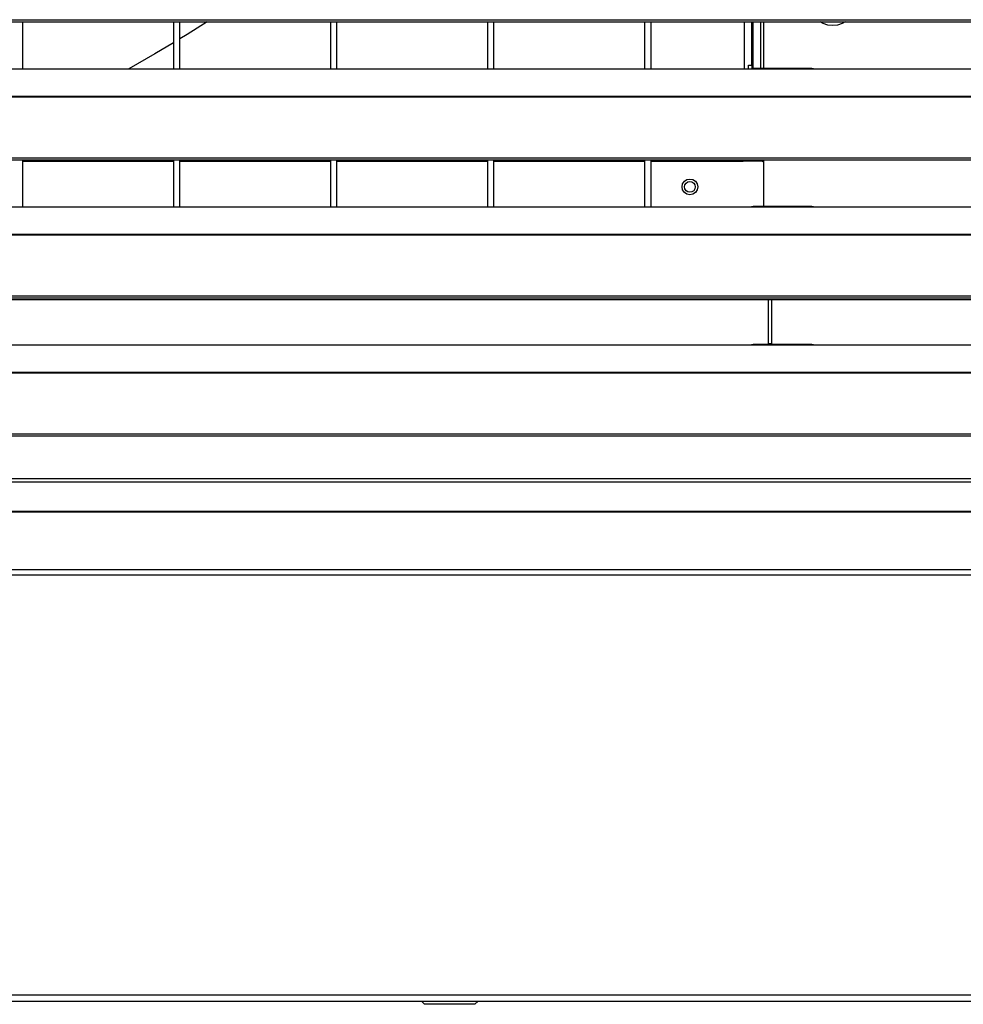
# Model space of a CAD drawing. Header units: millimetres. Extents: x 0 to 39025, y -31299 to 8400.
# Tile 267 of 373: x 7190 to 7490, y 6028 to 6342. Entities that reach past the tile are written whole.
import ezdxf

# ---------------------------------------------------------------- set-up
doc = ezdxf.new("R2010")
doc.units = ezdxf.units.MM

# ---------------------------------------------------------------- blocks, each defined once
blk = doc.blocks.new('*U53')
at = {"lineweight": 25}
for points in [[(7.21, 329.21), (7.21, 329.21), (1142.79, 329.21), (1142.79, 329.21)], [(7.21, 328.56), (7.21, 328.56), (1142.79, 328.56), (1142.79, 328.56)], [(587, 313.6), (587, 313.6), (587, 328.56), (587, 328.56)], [(635, 328.56), (635, 328.56), (635, 313.6), (635, 313.6)], [(637, 313.6), (637, 313.6), (637, 328.56), (637, 328.56)], [(685, 328.56), (685, 328.56), (685, 313.6), (685, 313.6)], [(687, 313.6), (687, 313.6), (687, 328.56), (687, 328.56)], [(735, 328.56), (735, 328.56), (735, 313.6), (735, 313.6)], [(737, 313.6), (737, 313.6), (737, 328.56), (737, 328.56)], [(785, 328.56), (785, 328.56), (785, 313.6), (785, 313.6)], [(787, 328.56), (787, 328.56), (787, 313.6), (787, 313.6)], [(816.9, 313.6), (816.9, 313.6), (816.9, 328.56), (816.9, 328.56)], [(819.2, 314.74), (819.2, 314.74), (819.2, 328.56), (819.2, 328.56)], [(819.5, 328.56), (819.5, 328.56), (819.5, 313.66), (819.5, 313.66)], [(822, 328.56), (822, 328.56), (822, 313.68), (822, 313.68)], [(823, 313.68), (823, 313.68), (823, 328.56), (823, 328.56)], [(818.2, 314.74), (818.2, 314.74), (819.2, 314.74), (819.2, 314.74)], [(818.2, 313.6), (818.2, 313.6), (818.2, 314.74), (818.2, 314.74)], [(819.2, 314.74), (819.2, 314.74), (819.2, 313.65), (819.2, 313.65)], [(247, 313.6), (247, 313.6), (818, 313.6), (818, 313.6)], [(818, 313.6), (818, 313.6), (840, 313.6), (840, 313.6)], [(838.31, 313.68), (838.31, 313.68), (819.65, 313.68), (819.65, 313.68)], [(840, 313.6), (840, 313.6), (1108, 313.6), (1108, 313.6)], [(16.21, 304.89), (16.21, 304.89), (1133.33, 304.89), (1133.33, 304.89)], [(16.21, 304.67), (16.21, 304.67), (1133.33, 304.67), (1133.33, 304.67)], [(7.21, 285.24), (7.21, 285.24), (1142.79, 285.24), (1142.79, 285.24)], [(7.21, 284.59), (7.21, 284.59), (1142.79, 284.59), (1142.79, 284.59)], [(587, 269.62), (587, 269.62), (587, 284.59), (587, 284.59)], [(587, 284.18), (587, 284.18), (635, 284.18), (635, 284.18)], [(635, 284.59), (635, 284.59), (635, 269.62), (635, 269.62)], [(637, 269.62), (637, 269.62), (637, 284.59), (637, 284.59)], [(637, 284.18), (637, 284.18), (685, 284.18), (685, 284.18)], [(685, 284.59), (685, 284.59), (685, 269.62), (685, 269.62)], [(687, 269.62), (687, 269.62), (687, 284.59), (687, 284.59)], [(687, 284.18), (687, 284.18), (735, 284.18), (735, 284.18)], [(735, 284.59), (735, 284.59), (735, 269.62), (735, 269.62)], [(737, 269.62), (737, 269.62), (737, 284.59), (737, 284.59)], [(737, 284.18), (737, 284.18), (785, 284.18), (785, 284.18)], [(785, 284.59), (785, 284.59), (785, 269.62), (785, 269.62)], [(787, 284.59), (787, 284.59), (787, 269.62), (787, 269.62)], [(787, 284.18), (787, 284.18), (816.5, 284.18), (816.5, 284.18)], [(822.49, 284.18), (822.49, 284.18), (816.5, 284.18), (816.5, 284.18)], [(819.2, 284.18), (819.2, 284.18), (819.2, 284.59), (819.2, 284.59)], [(819.5, 284.59), (819.5, 284.59), (819.5, 284.18), (819.5, 284.18)], [(822, 284.59), (822, 284.59), (822, 284.18), (822, 284.18)], [(823, 283.68), (823, 283.68), (822.49, 284.18), (822.49, 284.18)], [(823, 269.7), (823, 269.7), (823, 284.59), (823, 284.59)], [(247, 269.62), (247, 269.62), (818, 269.62), (818, 269.62)], [(818, 269.62), (818, 269.62), (840, 269.62), (840, 269.62)], [(838.31, 269.7), (838.31, 269.7), (819.65, 269.7), (819.65, 269.7)], [(840, 269.62), (840, 269.62), (1108, 269.62), (1108, 269.62)], [(16.21, 260.91), (16.21, 260.91), (1133.33, 260.91), (1133.33, 260.91)], [(16.21, 260.7), (16.21, 260.7), (1133.33, 260.7), (1133.33, 260.7)], [(7.21, 241.26), (7.21, 241.26), (1142.79, 241.26), (1142.79, 241.26)], [(7.21, 240.61), (7.21, 240.61), (1142.79, 240.61), (1142.79, 240.61)], [(1104.04, 239.97), (1104.04, 239.97), (45.96, 239.97), (45.96, 239.97)], [(824.5, 225.73), (824.5, 225.73), (824.5, 239.97), (824.5, 239.97)], [(825.5, 239.97), (825.5, 239.97), (825.5, 225.73), (825.5, 225.73)], [(824.5, 226.1), (824.5, 226.1), (825.5, 226.1), (825.5, 226.1)], [(246.81, 225.66), (246.81, 225.66), (818.19, 225.66), (818.19, 225.66)], [(247, 225.65), (247, 225.65), (818, 225.65), (818, 225.65)], [(818, 225.65), (818, 225.65), (840, 225.65), (840, 225.65)], [(838.31, 225.73), (838.31, 225.73), (819.65, 225.73), (819.65, 225.73)], [(839.81, 225.66), (839.81, 225.66), (1108.19, 225.66), (1108.19, 225.66)], [(840, 225.65), (840, 225.65), (1108, 225.65), (1108, 225.65)], [(16.21, 216.94), (16.21, 216.94), (1133.33, 216.94), (1133.33, 216.94)], [(16.21, 216.72), (16.21, 216.72), (1133.33, 216.72), (1133.33, 216.72)], [(7.21, 197.29), (7.21, 197.29), (1142.79, 197.29), (1142.79, 197.29)], [(7.21, 196.64), (7.21, 196.64), (1142.79, 196.64), (1142.79, 196.64)], [(1125.88, 182.99), (1125.88, 182.99), (24.11, 182.99), (24.11, 182.99)], [(24.11, 182.03), (24.11, 182.03), (1125.88, 182.03), (1125.88, 182.03)], [(1134.39, 172.58), (1134.39, 172.58), (15.61, 172.58), (15.61, 172.58)], [(1134.43, 172.31), (1134.43, 172.31), (15.57, 172.31), (15.57, 172.31)], [(1143.34, 153.92), (1143.34, 153.92), (6.66, 153.92), (6.66, 153.92)], [(1143.47, 152.28), (1143.47, 152.28), (6.52, 152.28), (6.52, 152.28)], [(6.52, 18.55), (6.52, 18.55), (1143.47, 18.55), (1143.47, 18.55)], [(6.52, 16.54), (6.52, 16.54), (1143.47, 16.54), (1143.47, 16.54)], [(714, 16.54), (714, 16.54), (715, 15.53), (715, 15.53)], [(731, 15.53), (731, 15.53), (732, 16.54), (732, 16.54)], [(731, 15.53), (731, 15.53), (715, 15.53), (715, 15.53)]]:
    blk.add_open_spline(points, degree=3, dxfattribs=at)
for points, knots in [([(645.7, 328.56), (645.7, 328.56), (639.35, 324.52), (639.35, 324.52), (639.35, 324.52), (637, 323.07), (637, 323.07)], [0, 0, 0, 0, 1, 1, 1, 2, 2, 2, 2]), ([(848.97, 328.56), (848.97, 328.56), (848.04, 328.02), (848.04, 328.02), (848.04, 328.02), (846.55, 327.5), (846.55, 327.5), (846.55, 327.5), (845, 327.32), (845, 327.32), (845, 327.32), (843.44, 327.5), (843.44, 327.5), (843.44, 327.5), (841.96, 328.02), (841.96, 328.02), (841.96, 328.02), (841.03, 328.56), (841.03, 328.56)], [0, 0, 0, 0, 1, 1, 1, 2, 2, 2, 3, 3, 3, 4, 4, 4, 5, 5, 5, 6, 6, 6, 6]), ([(635, 321.85), (635, 321.85), (629.01, 318.3), (629.01, 318.3), (629.01, 318.3), (620.72, 313.6), (620.72, 313.6)], [0, 0, 0, 0, 1, 1, 1, 2, 2, 2, 2]), ([(818, 313.6), (818, 313.6), (819.12, 313.65), (819.12, 313.65), (819.12, 313.65), (819.65, 313.66), (819.65, 313.66)], [0, 0, 0, 0, 1, 1, 1, 2, 2, 2, 2]), ([(838.31, 313.66), (838.31, 313.66), (838.84, 313.66), (838.84, 313.66), (838.84, 313.66), (840, 313.6), (840, 313.6)], [0, 0, 0, 0, 1, 1, 1, 2, 2, 2, 2]), ([(816.5, 284.18), (816.5, 284.18), (816.5, 284.54), (816.5, 284.54), (816.5, 284.54), (816.5, 284.59), (816.5, 284.59)], [0, 0, 0, 0, 1, 1, 1, 2, 2, 2, 2]), ([(818, 284.59), (818, 284.59), (818, 284.58), (818, 284.58), (818, 284.58), (818, 284.47), (818, 284.47), (818, 284.47), (818, 284.32), (818, 284.32), (818, 284.32), (818, 284.18), (818, 284.18)], [0, 0, 0, 0, 1, 1, 1, 2, 2, 2, 3, 3, 3, 4, 4, 4, 4]), ([(818.96, 284.18), (818.96, 284.18), (819.11, 284.4), (819.11, 284.4), (819.11, 284.4), (819.14, 284.59), (819.14, 284.59)], [0, 0, 0, 0, 1, 1, 1, 2, 2, 2, 2]), ([(802, 275.94), (802, 275.94), (801.81, 276.9), (801.81, 276.9), (801.81, 276.9), (801.26, 277.72), (801.26, 277.72), (801.26, 277.72), (800.45, 278.26), (800.45, 278.26), (800.45, 278.26), (799.5, 278.45), (799.5, 278.45), (799.5, 278.45), (798.54, 278.26), (798.54, 278.26), (798.54, 278.26), (797.73, 277.72), (797.73, 277.72), (797.73, 277.72), (797.19, 276.9), (797.19, 276.9), (797.19, 276.9), (797, 275.94), (797, 275.94), (797, 275.94), (797.19, 274.98), (797.19, 274.98), (797.19, 274.98), (797.73, 274.16), (797.73, 274.16), (797.73, 274.16), (798.54, 273.62), (798.54, 273.62), (798.54, 273.62), (799.5, 273.42), (799.5, 273.42), (799.5, 273.42), (800.45, 273.62), (800.45, 273.62), (800.45, 273.62), (801.26, 274.16), (801.26, 274.16), (801.26, 274.16), (801.81, 274.98), (801.81, 274.98), (801.81, 274.98), (802, 275.94), (802, 275.94)], [0, 0, 0, 0, 1, 1, 1, 2, 2, 2, 3, 3, 3, 4, 4, 4, 5, 5, 5, 6, 6, 6, 7, 7, 7, 8, 8, 8, 9, 9, 9, 10, 10, 10, 11, 11, 11, 12, 12, 12, 13, 13, 13, 14, 14, 14, 15, 15, 15, 16, 16, 16, 16]), ([(801.2, 275.94), (801.2, 275.94), (801.07, 276.59), (801.07, 276.59), (801.07, 276.59), (800.7, 277.15), (800.7, 277.15), (800.7, 277.15), (800.15, 277.52), (800.15, 277.52), (800.15, 277.52), (799.5, 277.64), (799.5, 277.64), (799.5, 277.64), (798.84, 277.52), (798.84, 277.52), (798.84, 277.52), (798.29, 277.15), (798.29, 277.15), (798.29, 277.15), (797.93, 276.59), (797.93, 276.59), (797.93, 276.59), (797.8, 275.94), (797.8, 275.94), (797.8, 275.94), (797.93, 275.28), (797.93, 275.28), (797.93, 275.28), (798.29, 274.73), (798.29, 274.73), (798.29, 274.73), (798.84, 274.36), (798.84, 274.36), (798.84, 274.36), (799.5, 274.23), (799.5, 274.23), (799.5, 274.23), (800.15, 274.36), (800.15, 274.36), (800.15, 274.36), (800.7, 274.73), (800.7, 274.73), (800.7, 274.73), (801.07, 275.28), (801.07, 275.28), (801.07, 275.28), (801.2, 275.94), (801.2, 275.94)], [0, 0, 0, 0, 1, 1, 1, 2, 2, 2, 3, 3, 3, 4, 4, 4, 5, 5, 5, 6, 6, 6, 7, 7, 7, 8, 8, 8, 9, 9, 9, 10, 10, 10, 11, 11, 11, 12, 12, 12, 13, 13, 13, 14, 14, 14, 15, 15, 15, 16, 16, 16, 16]), ([(818, 269.62), (818, 269.62), (819.12, 269.68), (819.12, 269.68), (819.12, 269.68), (819.65, 269.68), (819.65, 269.68)], [0, 0, 0, 0, 1, 1, 1, 2, 2, 2, 2]), ([(838.31, 269.69), (838.31, 269.69), (838.84, 269.68), (838.84, 269.68), (838.84, 269.68), (840, 269.62), (840, 269.62)], [0, 0, 0, 0, 1, 1, 1, 2, 2, 2, 2]), ([(818, 225.65), (818, 225.65), (819.12, 225.7), (819.12, 225.7), (819.12, 225.7), (819.65, 225.71), (819.65, 225.71)], [0, 0, 0, 0, 1, 1, 1, 2, 2, 2, 2]), ([(838.31, 225.71), (838.31, 225.71), (838.84, 225.71), (838.84, 225.71), (838.84, 225.71), (840, 225.65), (840, 225.65)], [0, 0, 0, 0, 1, 1, 1, 2, 2, 2, 2])]:
    blk.add_open_spline(points, degree=3, knots=knots, dxfattribs=at)

msp = doc.modelspace()

# ---------------------------------------------------------------- block references
at = {"color": 1}
msp.add_blockref('*U53', (6603.64, 6012.43), dxfattribs=at)

doc.saveas('drawing.dxf')
